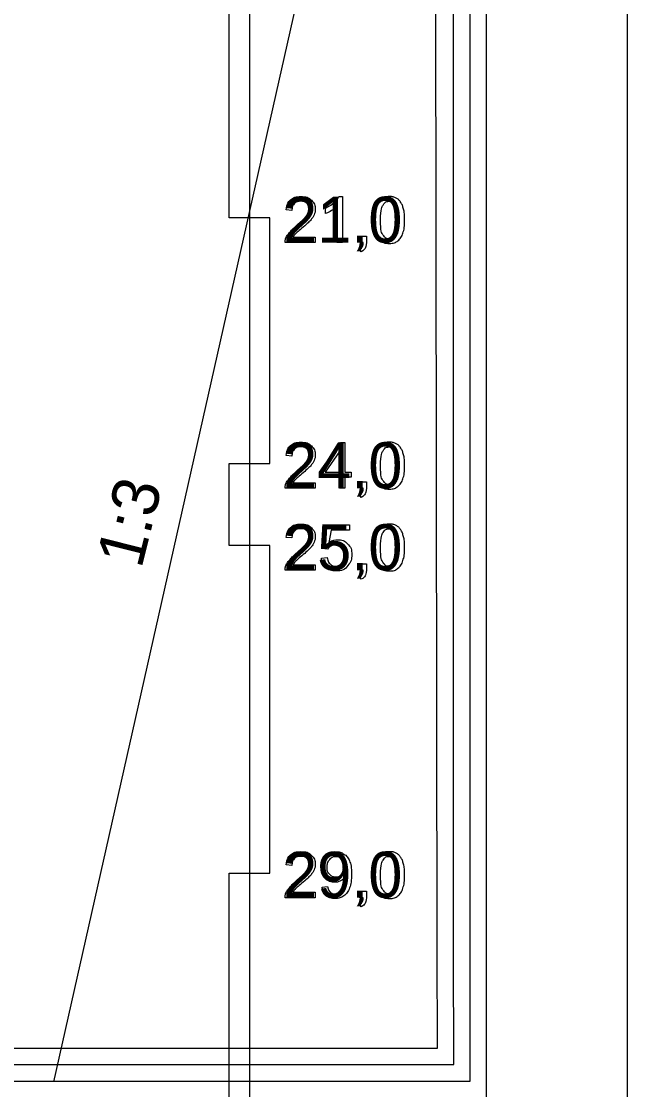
# Model space of a CAD drawing. Extents: x 700746 to 706058, y 6570320 to 6580460.
# Drawn here: x 705429.1 to 705503.2, y 6576262.3 to 6576392.8 of the extents above; entities that cross this region are included whole.
import ezdxf

# ---------------------------------------------------------------- set-up
doc = ezdxf.new("R2010")
doc.units = 0
for name, color, linetype in [('Default', 7, 'Continuous'), ('GEOLPUNKT', 7, 'Continuous'), ('illumineerimisjooned', 7, 'Continuous'), ('PIIR', 7, 'Continuous'), ('Plokid', 7, 'Continuous'), ('Täide', 7, 'Continuous'), ('vahekiht', 7, 'Continuous')]:
    doc.layers.add(name, color=color, linetype=linetype)

msp = doc.modelspace()

# ---------------------------------------------------------------- linework, layer by layer
at = {"layer": 'Default'}
msp.add_lwpolyline([(705503.23, 6576239.37), (705503.23, 6576247.37), (705503.23, 6576541.63)], dxfattribs=at)
at = {"layer": 'GEOLPUNKT'}
for points in [[(705457.02, 6576562.62), (705457.02, 6576108.77)], [(705467.94, 6576371.38), (705468.39, 6576371.38), (705468.39, 6576365.76)], [(705462.2, 6576369.69), (705461.49, 6576369.76)], [(705466.32, 6576369.31), (705466.32, 6576369.98)], [(705468.39, 6576365.76), (705467.7, 6576365.76), (705467.7, 6576370.14)], [(705465.06, 6576366.42), (705465.06, 6576365.76), (705461.36, 6576365.76)], [(705462.32, 6576366.42), (705465.06, 6576366.42)], [(705470.52, 6576365.76), (705470.52, 6576366.54), (705471.3, 6576366.54), (705471.3, 6576365.76)], [(705470.66, 6576364.65), (705470.47, 6576364.95)], [(705470.91, 6576365.76), (705470.52, 6576365.76)], [(705468, 6576335.76), (705468, 6576337.1), (705465.57, 6576337.1), (705465.57, 6576337.73), (705468.13, 6576341.36), (705468.69, 6576341.36), (705468.69, 6576337.73), (705469.44, 6576337.73), (705469.44, 6576337.1), (705468.69, 6576337.1), (705468.69, 6576335.76), (705468, 6576335.76)], [(705468, 6576337.73), (705468, 6576340.26), (705466.25, 6576337.73), (705468, 6576337.73)], [(705462.2, 6576339.69), (705461.49, 6576339.76)], [(705465.06, 6576336.42), (705465.06, 6576335.76), (705461.36, 6576335.76)], [(705462.32, 6576336.42), (705465.06, 6576336.42)], [(705470.52, 6576335.76), (705470.52, 6576336.54), (705471.3, 6576336.54), (705471.3, 6576335.76)], [(705470.66, 6576334.65), (705470.47, 6576334.95)], [(705470.91, 6576335.76), (705470.52, 6576335.76)], [(705466.57, 6576328.33), (705465.92, 6576328.41), (705466.46, 6576331.29), (705469.25, 6576331.29), (705469.25, 6576330.63), (705467.01, 6576330.63), (705466.71, 6576329.13)], [(705462.2, 6576329.69), (705461.49, 6576329.76)], [(705465.8, 6576327.23), (705466.52, 6576327.29)], [(705465.06, 6576326.42), (705465.06, 6576325.76), (705461.36, 6576325.76)], [(705462.32, 6576326.42), (705465.06, 6576326.42)], [(705470.52, 6576325.76), (705470.52, 6576326.54), (705471.3, 6576326.54), (705471.3, 6576325.76)], [(705470.66, 6576324.65), (705470.47, 6576324.95)], [(705470.91, 6576325.76), (705470.52, 6576325.76)], [(705462.2, 6576289.69), (705461.49, 6576289.76)], [(705465.9, 6576287.06), (705466.56, 6576287.12)], [(705465.06, 6576286.42), (705465.06, 6576285.76), (705461.36, 6576285.76)], [(705462.32, 6576286.42), (705465.06, 6576286.42)], [(705470.52, 6576285.76), (705470.52, 6576286.54), (705471.3, 6576286.54), (705471.3, 6576285.76)], [(705470.91, 6576285.76), (705470.52, 6576285.76)], [(705470.66, 6576284.65), (705470.47, 6576284.95)]]:
    msp.add_lwpolyline(points, dxfattribs=at)
for points in [[(705454.52, 6576398.77), (705457.02, 6576398.77), (705457.02, 6576368.77), (705454.52, 6576368.77)], [(705459.52, 6576368.77), (705457.02, 6576368.77), (705457.02, 6576338.77), (705459.52, 6576338.77)], [(705454.52, 6576338.77), (705457.02, 6576338.77), (705457.02, 6576328.77), (705454.52, 6576328.77)], [(705459.52, 6576328.77), (705457.02, 6576328.77), (705457.02, 6576288.77), (705459.52, 6576288.77)], [(705454.52, 6576288.77), (705457.02, 6576288.77), (705457.02, 6576248.77), (705454.52, 6576248.77)]]:
    msp.add_lwpolyline(points, close=True, dxfattribs=at)
for points in [[(705461.36, 6576365.76), (705461.35, 6576366.01), (705461.44, 6576366.24), (705461.58, 6576366.62), (705461.89, 6576366.98), (705462.21, 6576367.35), (705462.79, 6576367.83), (705463.7, 6576368.58), (705464.02, 6576369.02), (705464.34, 6576369.45), (705464.34, 6576369.84), (705464.34, 6576370.25), (705464.05, 6576370.53), (705463.76, 6576370.81), (705463.29, 6576370.81), (705462.8, 6576370.81), (705462.5, 6576370.52), (705462.2, 6576370.22), (705462.2, 6576369.69)], [(705461.49, 6576369.76), (705461.56, 6576370.55), (705462.03, 6576370.97), (705462.51, 6576371.38), (705463.31, 6576371.38), (705464.11, 6576371.38), (705464.58, 6576370.93), (705465.05, 6576370.49), (705465.05, 6576369.83), (705465.05, 6576369.49), (705464.91, 6576369.17), (705464.78, 6576368.84), (705464.46, 6576368.48), (705464.14, 6576368.13), (705463.4, 6576367.5), (705462.78, 6576366.98), (705462.61, 6576366.79), (705462.43, 6576366.61), (705462.32, 6576366.42)], [(705466.32, 6576369.98), (705466.9, 6576370.25), (705467.33, 6576370.63), (705467.76, 6576371.02), (705467.94, 6576371.38)], [(705472.32, 6576368.52), (705472.32, 6576369.51), (705472.53, 6576370.12), (705472.73, 6576370.73), (705473.13, 6576371.05), (705473.53, 6576371.38), (705474.15, 6576371.38), (705474.6, 6576371.38), (705474.94, 6576371.2), (705475.28, 6576371.02), (705475.5, 6576370.68), (705475.72, 6576370.34), (705475.84, 6576369.84), (705475.97, 6576369.35), (705475.97, 6576368.52), (705475.97, 6576367.54), (705475.77, 6576366.93), (705475.57, 6576366.32), (705475.16, 6576366), (705474.76, 6576365.67), (705474.15, 6576365.67), (705473.34, 6576365.67), (705472.87, 6576366.24), (705472.32, 6576366.95), (705472.32, 6576368.52)], [(705473.03, 6576368.52), (705473.03, 6576367.14), (705473.35, 6576366.69), (705473.67, 6576366.23), (705474.15, 6576366.23), (705474.62, 6576366.23), (705474.94, 6576366.69), (705475.26, 6576367.14), (705475.26, 6576368.52), (705475.26, 6576369.9), (705474.94, 6576370.36), (705474.62, 6576370.81), (705474.14, 6576370.81), (705473.67, 6576370.81), (705473.38, 6576370.41), (705473.03, 6576369.9), (705473.03, 6576368.52)], [(705467.7, 6576370.14), (705467.45, 6576369.9), (705467.05, 6576369.67), (705466.64, 6576369.43), (705466.32, 6576369.31)], [(705470.47, 6576364.95), (705470.69, 6576365.04), (705470.79, 6576365.23), (705470.9, 6576365.41), (705470.91, 6576365.76)], [(705471.3, 6576365.76), (705471.3, 6576365.33), (705471.15, 6576365.06), (705471, 6576364.8), (705470.66, 6576364.65)], [(705461.36, 6576335.76), (705461.35, 6576336.01), (705461.44, 6576336.24), (705461.58, 6576336.62), (705461.89, 6576336.98), (705462.21, 6576337.35), (705462.79, 6576337.83), (705463.7, 6576338.58), (705464.02, 6576339.02), (705464.34, 6576339.45), (705464.34, 6576339.84), (705464.34, 6576340.25), (705464.05, 6576340.53), (705463.76, 6576340.81), (705463.29, 6576340.81), (705462.8, 6576340.81), (705462.5, 6576340.52), (705462.2, 6576340.22), (705462.2, 6576339.69)], [(705461.49, 6576339.76), (705461.56, 6576340.55), (705462.03, 6576340.97), (705462.51, 6576341.38), (705463.31, 6576341.38), (705464.11, 6576341.38), (705464.58, 6576340.93), (705465.05, 6576340.49), (705465.05, 6576339.83), (705465.05, 6576339.49), (705464.91, 6576339.17), (705464.78, 6576338.84), (705464.46, 6576338.48), (705464.14, 6576338.13), (705463.4, 6576337.5), (705462.78, 6576336.98), (705462.61, 6576336.79), (705462.43, 6576336.61), (705462.32, 6576336.42)], [(705472.32, 6576338.52), (705472.32, 6576339.51), (705472.53, 6576340.12), (705472.73, 6576340.73), (705473.13, 6576341.05), (705473.53, 6576341.38), (705474.15, 6576341.38), (705474.6, 6576341.38), (705474.94, 6576341.2), (705475.28, 6576341.02), (705475.5, 6576340.68), (705475.72, 6576340.34), (705475.84, 6576339.84), (705475.97, 6576339.35), (705475.97, 6576338.52), (705475.97, 6576337.54), (705475.77, 6576336.93), (705475.57, 6576336.32), (705475.16, 6576336), (705474.76, 6576335.67), (705474.15, 6576335.67), (705473.34, 6576335.67), (705472.87, 6576336.24), (705472.32, 6576336.95), (705472.32, 6576338.52)], [(705473.03, 6576338.52), (705473.03, 6576337.14), (705473.35, 6576336.69), (705473.67, 6576336.23), (705474.15, 6576336.23), (705474.62, 6576336.23), (705474.94, 6576336.69), (705475.26, 6576337.14), (705475.26, 6576338.52), (705475.26, 6576339.9), (705474.94, 6576340.36), (705474.62, 6576340.81), (705474.14, 6576340.81), (705473.67, 6576340.81), (705473.38, 6576340.41), (705473.03, 6576339.9), (705473.03, 6576338.52)], [(705470.47, 6576334.95), (705470.69, 6576335.04), (705470.79, 6576335.23), (705470.9, 6576335.41), (705470.91, 6576335.76)], [(705471.3, 6576335.76), (705471.3, 6576335.33), (705471.15, 6576335.06), (705471, 6576334.8), (705470.66, 6576334.65)], [(705461.49, 6576329.76), (705461.56, 6576330.55), (705462.03, 6576330.97), (705462.51, 6576331.38), (705463.31, 6576331.38), (705464.11, 6576331.38), (705464.58, 6576330.93), (705465.05, 6576330.49), (705465.05, 6576329.83), (705465.05, 6576329.49), (705464.91, 6576329.17), (705464.78, 6576328.84), (705464.46, 6576328.48), (705464.14, 6576328.13), (705463.4, 6576327.5), (705462.78, 6576326.98), (705462.61, 6576326.79), (705462.43, 6576326.61), (705462.32, 6576326.42)], [(705472.32, 6576328.52), (705472.32, 6576329.51), (705472.53, 6576330.12), (705472.73, 6576330.73), (705473.13, 6576331.05), (705473.53, 6576331.38), (705474.15, 6576331.38), (705474.6, 6576331.38), (705474.94, 6576331.2), (705475.28, 6576331.02), (705475.5, 6576330.68), (705475.72, 6576330.34), (705475.84, 6576329.84), (705475.97, 6576329.35), (705475.97, 6576328.52), (705475.97, 6576327.54), (705475.77, 6576326.93), (705475.57, 6576326.32), (705475.16, 6576326), (705474.76, 6576325.67), (705474.15, 6576325.67), (705473.34, 6576325.67), (705472.87, 6576326.24), (705472.32, 6576326.95), (705472.32, 6576328.52)], [(705461.36, 6576325.76), (705461.35, 6576326.01), (705461.44, 6576326.24), (705461.58, 6576326.62), (705461.89, 6576326.98), (705462.21, 6576327.35), (705462.79, 6576327.83), (705463.7, 6576328.58), (705464.02, 6576329.02), (705464.34, 6576329.45), (705464.34, 6576329.84), (705464.34, 6576330.25), (705464.05, 6576330.53), (705463.76, 6576330.81), (705463.29, 6576330.81), (705462.8, 6576330.81), (705462.5, 6576330.52), (705462.2, 6576330.22), (705462.2, 6576329.69)], [(705473.03, 6576328.52), (705473.03, 6576327.14), (705473.35, 6576326.69), (705473.67, 6576326.23), (705474.15, 6576326.23), (705474.62, 6576326.23), (705474.94, 6576326.69), (705475.26, 6576327.14), (705475.26, 6576328.52), (705475.26, 6576329.9), (705474.94, 6576330.36), (705474.62, 6576330.81), (705474.14, 6576330.81), (705473.67, 6576330.81), (705473.38, 6576330.41), (705473.03, 6576329.9), (705473.03, 6576328.52)], [(705466.71, 6576329.13), (705467.22, 6576329.48), (705467.77, 6576329.48), (705468.5, 6576329.48), (705469.01, 6576328.97), (705469.51, 6576328.46), (705469.51, 6576327.66), (705469.51, 6576326.9), (705469.07, 6576326.35), (705468.53, 6576325.67), (705467.6, 6576325.67), (705466.83, 6576325.67), (705466.35, 6576326.09), (705465.87, 6576326.52), (705465.8, 6576327.23)], [(705466.52, 6576327.29), (705466.6, 6576326.76), (705466.89, 6576326.5), (705467.18, 6576326.23), (705467.6, 6576326.23), (705468.1, 6576326.23), (705468.44, 6576326.61), (705468.78, 6576326.98), (705468.78, 6576327.6), (705468.78, 6576328.19), (705468.45, 6576328.53), (705468.12, 6576328.87), (705467.59, 6576328.87), (705467.25, 6576328.87), (705466.99, 6576328.72), (705466.72, 6576328.57), (705466.57, 6576328.33)], [(705470.47, 6576324.95), (705470.69, 6576325.04), (705470.79, 6576325.23), (705470.9, 6576325.41), (705470.91, 6576325.76)], [(705471.3, 6576325.76), (705471.3, 6576325.33), (705471.15, 6576325.06), (705471, 6576324.8), (705470.66, 6576324.65)], [(705461.36, 6576285.76), (705461.35, 6576286.01), (705461.44, 6576286.24), (705461.58, 6576286.62), (705461.89, 6576286.98), (705462.21, 6576287.35), (705462.79, 6576287.83), (705463.7, 6576288.58), (705464.02, 6576289.02), (705464.34, 6576289.45), (705464.34, 6576289.84), (705464.34, 6576290.25), (705464.05, 6576290.53), (705463.76, 6576290.81), (705463.29, 6576290.81), (705462.8, 6576290.81), (705462.5, 6576290.52), (705462.2, 6576290.22), (705462.2, 6576289.69)], [(705461.49, 6576289.76), (705461.56, 6576290.55), (705462.03, 6576290.97), (705462.51, 6576291.38), (705463.31, 6576291.38), (705464.11, 6576291.38), (705464.58, 6576290.93), (705465.05, 6576290.49), (705465.05, 6576289.83), (705465.05, 6576289.49), (705464.91, 6576289.17), (705464.78, 6576288.84), (705464.46, 6576288.48), (705464.14, 6576288.13), (705463.4, 6576287.5), (705462.78, 6576286.98), (705462.61, 6576286.79), (705462.43, 6576286.61), (705462.32, 6576286.42)], [(705466.56, 6576287.12), (705466.65, 6576286.65), (705466.88, 6576286.44), (705467.12, 6576286.23), (705467.49, 6576286.23), (705467.81, 6576286.23), (705468.05, 6576286.38), (705468.29, 6576286.52), (705468.44, 6576286.76), (705468.59, 6576287.01), (705468.69, 6576287.42), (705468.79, 6576287.83), (705468.79, 6576288.26), (705468.79, 6576288.31), (705468.79, 6576288.4), (705468.59, 6576288.07), (705468.23, 6576287.86), (705467.87, 6576287.66), (705467.46, 6576287.66), (705466.76, 6576287.66), (705466.28, 6576288.16), (705465.8, 6576288.67), (705465.8, 6576289.49), (705465.8, 6576290.34), (705466.3, 6576290.86), (705466.8, 6576291.38), (705467.56, 6576291.38), (705468.1, 6576291.38), (705468.56, 6576291.09), (705469.01, 6576290.79), (705469.24, 6576290.25), (705469.48, 6576289.71), (705469.48, 6576288.67), (705469.48, 6576287.6), (705469.25, 6576286.97), (705469.01, 6576286.33), (705468.55, 6576286), (705468.09, 6576285.67), (705467.47, 6576285.67), (705466.82, 6576285.67), (705466.4, 6576286.03), (705465.99, 6576286.4), (705465.9, 6576287.06)], [(705468.71, 6576289.53), (705468.71, 6576290.12), (705468.4, 6576290.47), (705468.09, 6576290.81), (705467.64, 6576290.81), (705467.18, 6576290.81), (705466.85, 6576290.44), (705466.51, 6576290.07), (705466.51, 6576289.47), (705466.51, 6576288.93), (705466.83, 6576288.6), (705467.15, 6576288.27), (705467.62, 6576288.27), (705468.1, 6576288.27), (705468.41, 6576288.6), (705468.71, 6576288.93), (705468.71, 6576289.53)], [(705472.32, 6576288.52), (705472.32, 6576289.51), (705472.53, 6576290.12), (705472.73, 6576290.73), (705473.13, 6576291.05), (705473.53, 6576291.38), (705474.15, 6576291.38), (705474.6, 6576291.38), (705474.94, 6576291.2), (705475.28, 6576291.02), (705475.5, 6576290.68), (705475.72, 6576290.34), (705475.84, 6576289.84), (705475.97, 6576289.35), (705475.97, 6576288.52), (705475.97, 6576287.54), (705475.77, 6576286.93), (705475.57, 6576286.32), (705475.16, 6576286), (705474.76, 6576285.67), (705474.15, 6576285.67), (705473.34, 6576285.67), (705472.87, 6576286.24), (705472.32, 6576286.95), (705472.32, 6576288.52)], [(705473.03, 6576288.52), (705473.03, 6576287.14), (705473.35, 6576286.69), (705473.67, 6576286.23), (705474.15, 6576286.23), (705474.62, 6576286.23), (705474.94, 6576286.69), (705475.26, 6576287.14), (705475.26, 6576288.52), (705475.26, 6576289.9), (705474.94, 6576290.36), (705474.62, 6576290.81), (705474.14, 6576290.81), (705473.67, 6576290.81), (705473.38, 6576290.41), (705473.03, 6576289.9), (705473.03, 6576288.52)], [(705470.47, 6576284.95), (705470.69, 6576285.04), (705470.79, 6576285.23), (705470.9, 6576285.41), (705470.91, 6576285.76)], [(705471.3, 6576285.76), (705471.3, 6576285.33), (705471.15, 6576285.06), (705471, 6576284.8), (705470.66, 6576284.65)]]:
    msp.add_open_spline(points, degree=3, dxfattribs=at)
at = {"layer": 'illumineerimisjooned'}
msp.add_line((705481.97, 6576279.37), (705481.97, 6576547.72), dxfattribs=at)
msp.add_lwpolyline([(705176.72, 6576307.19), (705215.79, 6576298.28), (705272.82, 6576286.37), (705318.37, 6576274.81), (705328.8, 6576265.37), (705481.98, 6576265.37), (705481.97, 6576279.37)], dxfattribs=at)
at = {"layer": 'PIIR'}
msp.add_line((705483.97, 6576279.37), (705483.97, 6576577.52), dxfattribs=at)
msp.add_lwpolyline([(705174.72, 6576305.59), (705215.36, 6576296.33), (705272.37, 6576284.42), (705317.39, 6576272.99), (705328.03, 6576263.37), (705483.98, 6576263.37), (705483.98, 6576263.37), (705483.97, 6576279.37)], dxfattribs=at)
at = {"layer": 'Plokid'}
for p, q in [((705479.97, 6576279.37), (705479.57, 6576549.07)), ((705485.97, 6576108.77), (705485.97, 6576545.47))]:
    msp.add_line(p, q, dxfattribs=at)
msp.add_lwpolyline([(705179.12, 6576308.69), (705216.21, 6576300.24), (705273.27, 6576288.32), (705319.34, 6576276.62), (705329.57, 6576267.37), (705479.98, 6576267.37), (705479.97, 6576279.37)], dxfattribs=at)
at = {"layer": 'Täide'}
msp.add_lwpolyline([(705503.23, 6576239.37), (705503.23, 6576247.37), (705503.23, 6576541.63)], dxfattribs=at)
at = {"layer": 'vahekiht'}
msp.add_lwpolyline([(705484.02, 6576546.59), (705467.02, 6576413.96), (705433.06, 6576263.26)], dxfattribs=at)

# ---------------------------------------------------------------- texts
at = {"layer": 'GEOLPUNKT'}
for s, p in [('21,0', (705461.13, 6576365.76)), ('24,0', (705461.13, 6576335.76)), ('25,0', (705461.13, 6576325.76)), ('29,0', (705461.13, 6576285.76))]:
    msp.add_text(s, height=5.6, dxfattribs=at).set_placement(p)
msp.add_text('1:3', height=5.7, rotation=75.8604, dxfattribs=at).set_placement((705443.79, 6576325.83))

doc.saveas('drawing.dxf')
